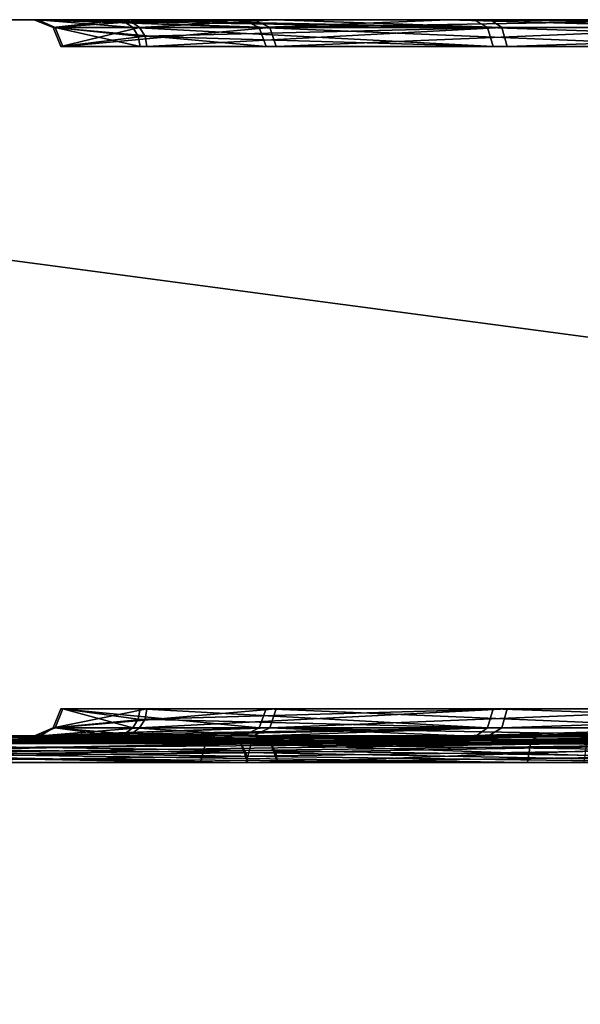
# Model space of a CAD drawing. Header units: millimetres. Extents: x -150 to 150, y -85 to 1149.
# Tile 771 of 1056: x -44.441 to -43.815, y 1008.3 to 1009.4. Entities that reach past the tile are written whole.
import ezdxf

# ---------------------------------------------------------------- set-up
doc = ezdxf.new("R2010")
doc.units = ezdxf.units.MM
doc.header["$LTSCALE"] = 21.359881
for name, color, linetype in [('1400', 7, 'CONTINUOUS'), ('1401', 7, 'CONTINUOUS'), ('1402', 7, 'CONTINUOUS'), ('1403', 7, 'CONTINUOUS'), ('1441', 7, 'CONTINUOUS'), ('1442', 7, 'CONTINUOUS'), ('1443', 7, 'CONTINUOUS'), ('1444', 7, 'CONTINUOUS'), ('3109', 7, 'CONTINUOUS'), ('3110', 7, 'CONTINUOUS'), ('3111', 7, 'CONTINUOUS'), ('3112', 7, 'CONTINUOUS'), ('3113', 7, 'CONTINUOUS'), ('3114', 7, 'CONTINUOUS'), ('3115', 7, 'CONTINUOUS'), ('3116', 7, 'CONTINUOUS'), ('3122', 7, 'CONTINUOUS'), ('3123', 7, 'CONTINUOUS'), ('3124', 7, 'CONTINUOUS'), ('3125', 7, 'CONTINUOUS'), ('3150', 7, 'CONTINUOUS'), ('3151', 7, 'CONTINUOUS'), ('3152', 7, 'CONTINUOUS'), ('3153', 7, 'CONTINUOUS'), ('3154', 7, 'CONTINUOUS'), ('3155', 7, 'CONTINUOUS'), ('3156', 7, 'CONTINUOUS'), ('3157', 7, 'CONTINUOUS'), ('3163', 7, 'CONTINUOUS'), ('3164', 7, 'CONTINUOUS'), ('3165', 7, 'CONTINUOUS'), ('3166', 7, 'CONTINUOUS'), ('6074', 7, 'CONTINUOUS'), ('6075', 7, 'CONTINUOUS'), ('6076', 7, 'CONTINUOUS'), ('6077', 7, 'CONTINUOUS'), ('6115', 7, 'CONTINUOUS'), ('6116', 7, 'CONTINUOUS'), ('6117', 7, 'CONTINUOUS'), ('6118', 7, 'CONTINUOUS'), ('7509', 7, 'CONTINUOUS'), ('7510', 7, 'CONTINUOUS'), ('7511', 7, 'CONTINUOUS'), ('7512', 7, 'CONTINUOUS'), ('7550', 7, 'CONTINUOUS'), ('7551', 7, 'CONTINUOUS'), ('7552', 7, 'CONTINUOUS'), ('7553', 7, 'CONTINUOUS'), ('8903', 7, 'CONTINUOUS'), ('8904', 7, 'CONTINUOUS'), ('9023', 7, 'CONTINUOUS'), ('9025', 7, 'CONTINUOUS')]:
    doc.layers.add(name, color=color, linetype=linetype)

msp = doc.modelspace()

# ---------------------------------------------------------------- linework, layer by layer
at = {"layer": '1400', "linetype": 'CONTINUOUS'}
for points in [[(-45.3151, 1008.5912, 260.8018), (-45.3013, 1008.6, 260.818), (-43.8082, 1008.5912, 259.9452), (-45.3151, 1008.5912, 260.8018)], [(-45.3013, 1008.6, 260.818), (-43.8005, 1008.6, 259.965), (-43.8082, 1008.5912, 259.9452), (-45.3013, 1008.6, 260.818)]]:
    msp.add_3dface(points, dxfattribs=at)
at = {"layer": '1401', "linetype": 'CONTINUOUS'}
for points in [[(-45.3151, 1008.5912, 260.8018), (-43.8082, 1008.5912, 259.9452), (-45.3207, 1008.57, 260.7951), (-45.3151, 1008.5912, 260.8018)], [(-45.3207, 1008.57, 260.7951), (-43.8082, 1008.5912, 259.9452), (-43.8111, 1008.57, 259.9369), (-45.3207, 1008.57, 260.7951)]]:
    msp.add_3dface(points, dxfattribs=at)
at = {"layer": '1402', "linetype": 'CONTINUOUS'}
for points in [[(-45.3599, 1008.5977, 268.4412), (-45.3662, 1008.5912, 268.4487), (-43.8708, 1008.5912, 269.3254), (-45.3599, 1008.5977, 268.4412)], [(-45.3525, 1008.6, 268.4325), (-45.3599, 1008.5977, 268.4412), (-43.8708, 1008.5912, 269.3254), (-45.3525, 1008.6, 268.4325)], [(-44.6459, 1008.6, 268.9343), (-45.3525, 1008.6, 268.4325), (-43.8708, 1008.5912, 269.3254), (-44.6459, 1008.6, 268.9343)], [(-43.8625, 1008.6, 269.3059), (-44.6459, 1008.6, 268.9343), (-43.8708, 1008.5912, 269.3254), (-43.8625, 1008.6, 269.3059)], [(-42.1658, 1008.5912, 269.6378), (-43.8625, 1008.6, 269.3059), (-43.8708, 1008.5912, 269.3254), (-42.1658, 1008.5912, 269.6378)], [(-42.166, 1008.6, 269.6166), (-43.8625, 1008.6, 269.3059), (-42.1658, 1008.5912, 269.6378), (-42.166, 1008.6, 269.6166)]]:
    msp.add_3dface(points, dxfattribs=at)
at = {"layer": '1403', "linetype": 'CONTINUOUS'}
for points in [[(-45.3662, 1008.5912, 268.4487), (-45.3704, 1008.5815, 268.4536), (-43.8739, 1008.57, 269.3336), (-45.3662, 1008.5912, 268.4487)], [(-43.8708, 1008.5912, 269.3254), (-45.3662, 1008.5912, 268.4487), (-43.8739, 1008.57, 269.3336), (-43.8708, 1008.5912, 269.3254)], [(-42.1659, 1008.57, 269.6466), (-43.8708, 1008.5912, 269.3254), (-43.8739, 1008.57, 269.3336), (-42.1659, 1008.57, 269.6466)], [(-42.1658, 1008.5912, 269.6378), (-43.8708, 1008.5912, 269.3254), (-42.1659, 1008.57, 269.6466), (-42.1658, 1008.5912, 269.6378)], [(-45.3704, 1008.5815, 268.4536), (-45.3719, 1008.57, 268.4553), (-43.8739, 1008.57, 269.3336), (-45.3704, 1008.5815, 268.4536)]]:
    msp.add_3dface(points, dxfattribs=at)
at = {"layer": '1441', "linetype": 'CONTINUOUS'}
for points in [[(-43.8708, 1008.5912, 340.032), (-45.3524, 1008.6, 339.1392), (-45.3662, 1008.5912, 339.1553), (-43.8708, 1008.5912, 340.032)], [(-43.8652, 1008.6, 340.0115), (-45.3524, 1008.6, 339.1392), (-43.8708, 1008.5912, 340.032), (-43.8652, 1008.6, 340.0115)], [(-42.17, 1008.6, 340.3232), (-43.8652, 1008.6, 340.0115), (-43.8708, 1008.5912, 340.032), (-42.17, 1008.6, 340.3232)], [(-42.1658, 1008.5912, 340.3444), (-42.17, 1008.6, 340.3232), (-43.8708, 1008.5912, 340.032), (-42.1658, 1008.5912, 340.3444)]]:
    msp.add_3dface(points, dxfattribs=at)
at = {"layer": '1442', "linetype": 'CONTINUOUS'}
for points in [[(-43.8739, 1008.57, 340.0403), (-45.3662, 1008.5912, 339.1553), (-45.3719, 1008.57, 339.162), (-43.8739, 1008.57, 340.0403)], [(-43.8708, 1008.5912, 340.032), (-45.3662, 1008.5912, 339.1553), (-43.8739, 1008.57, 340.0403), (-43.8708, 1008.5912, 340.032)], [(-42.1659, 1008.57, 340.3532), (-43.8708, 1008.5912, 340.032), (-43.8739, 1008.57, 340.0403), (-42.1659, 1008.57, 340.3532)], [(-42.1658, 1008.5912, 340.3444), (-43.8708, 1008.5912, 340.032), (-42.1659, 1008.57, 340.3532), (-42.1658, 1008.5912, 340.3444)]]:
    msp.add_3dface(points, dxfattribs=at)
at = {"layer": '1443', "linetype": 'CONTINUOUS'}
for points in [[(-45.3151, 1008.5912, 331.5085), (-44.5867, 1008.6, 331.0316), (-43.8082, 1008.5912, 330.6518), (-45.3151, 1008.5912, 331.5085)], [(-44.5867, 1008.6, 331.0316), (-43.7964, 1008.6, 330.6701), (-43.8082, 1008.5912, 330.6518), (-44.5867, 1008.6, 331.0316)]]:
    msp.add_3dface(points, dxfattribs=at)
at = {"layer": '1444', "linetype": 'CONTINUOUS'}
for points in [[(-45.3207, 1008.57, 331.5017), (-45.3193, 1008.5815, 331.5035), (-43.8082, 1008.5912, 330.6518), (-45.3207, 1008.57, 331.5017)], [(-45.3207, 1008.57, 331.5017), (-43.8082, 1008.5912, 330.6518), (-43.8111, 1008.57, 330.6435), (-45.3207, 1008.57, 331.5017)], [(-45.3193, 1008.5815, 331.5035), (-45.3151, 1008.5912, 331.5085), (-43.8082, 1008.5912, 330.6518), (-45.3193, 1008.5815, 331.5035)]]:
    msp.add_3dface(points, dxfattribs=at)
at = {"layer": '3109', "linetype": 'CONTINUOUS'}
for points in [[(-44.4019, 1009.3912, 182.3622), (-44.1621, 1009.3912, 181.664), (-44.3932, 1009.37, 182.3632), (-44.4019, 1009.3912, 182.3622)], [(-44.315, 1009.3912, 183.0953), (-44.4019, 1009.3912, 182.3622), (-44.3089, 1009.3815, 183.0931), (-44.315, 1009.3912, 183.0953)], [(-44.3089, 1009.3815, 183.0931), (-44.4019, 1009.3912, 182.3622), (-44.3067, 1009.37, 183.0924), (-44.3089, 1009.3815, 183.0931)], [(-44.3067, 1009.37, 183.0924), (-44.4019, 1009.3912, 182.3622), (-44.3932, 1009.37, 182.3632), (-44.3067, 1009.37, 183.0924)], [(-44.3932, 1009.37, 182.3632), (-44.1621, 1009.3912, 181.664), (-44.1547, 1009.37, 181.6687), (-44.3932, 1009.37, 182.3632)], [(-44.1621, 1009.3912, 181.664), (-43.6432, 1009.3912, 181.139), (-44.1547, 1009.37, 181.6687), (-44.1621, 1009.3912, 181.664)], [(-44.1547, 1009.37, 181.6687), (-43.6432, 1009.3912, 181.139), (-43.6384, 1009.37, 181.1464), (-44.1547, 1009.37, 181.6687)]]:
    msp.add_3dface(points, dxfattribs=at)
at = {"layer": '3110', "linetype": 'CONTINUOUS'}
for points in [[(-44.1621, 1009.3912, 181.664), (-44.4019, 1009.3912, 182.3622), (-44.4227, 1009.4, 182.3568), (-44.1621, 1009.3912, 181.664)], [(-44.1796, 1009.4, 181.652), (-44.1621, 1009.3912, 181.664), (-44.4227, 1009.4, 182.3568), (-44.1796, 1009.4, 181.652)], [(-44.4227, 1009.4, 182.3568), (-44.4019, 1009.3912, 182.3622), (-44.421, 1009.4, 182.7344), (-44.4227, 1009.4, 182.3568)], [(-44.4019, 1009.3912, 182.3622), (-44.315, 1009.3912, 183.0953), (-44.421, 1009.4, 182.7344), (-44.4019, 1009.3912, 182.3622)], [(-44.421, 1009.4, 182.7344), (-44.315, 1009.3912, 183.0953), (-44.3242, 1009.3977, 183.0986), (-44.421, 1009.4, 182.7344)], [(-44.335, 1009.4, 183.1025), (-44.421, 1009.4, 182.7344), (-44.3242, 1009.3977, 183.0986), (-44.335, 1009.4, 183.1025)], [(-43.655, 1009.4, 181.1214), (-44.1621, 1009.3912, 181.664), (-44.1796, 1009.4, 181.652), (-43.655, 1009.4, 181.1214)], [(-43.6432, 1009.3912, 181.139), (-44.1621, 1009.3912, 181.664), (-43.655, 1009.4, 181.1214), (-43.6432, 1009.3912, 181.139)]]:
    msp.add_3dface(points, dxfattribs=at)
at = {"layer": '3111', "linetype": 'CONTINUOUS'}
for points in [[(-44.315, 1009.3912, 183.0953), (-44.3089, 1009.3815, 183.0931), (-43.9125, 1009.37, 183.7119), (-44.315, 1009.3912, 183.0953)], [(-43.9187, 1009.3912, 183.7181), (-44.315, 1009.3912, 183.0953), (-43.9125, 1009.37, 183.7119), (-43.9187, 1009.3912, 183.7181)], [(-43.2913, 1009.3912, 184.1073), (-43.9187, 1009.3912, 183.7181), (-43.2885, 1009.37, 184.099), (-43.2913, 1009.3912, 184.1073)], [(-43.2885, 1009.37, 184.099), (-43.9187, 1009.3912, 183.7181), (-43.9125, 1009.37, 183.7119), (-43.2885, 1009.37, 184.099)], [(-44.3089, 1009.3815, 183.0931), (-44.3067, 1009.37, 183.0924), (-43.9125, 1009.37, 183.7119), (-44.3089, 1009.3815, 183.0931)]]:
    msp.add_3dface(points, dxfattribs=at)
at = {"layer": '3112', "linetype": 'CONTINUOUS'}
for points in [[(-44.335, 1009.4, 183.1025), (-44.3242, 1009.3977, 183.0986), (-43.9187, 1009.3912, 183.7181), (-44.335, 1009.4, 183.1025)], [(-44.335, 1009.4, 183.1025), (-43.9187, 1009.3912, 183.7181), (-43.9336, 1009.4, 183.7332), (-44.335, 1009.4, 183.1025)], [(-44.3242, 1009.3977, 183.0986), (-44.315, 1009.3912, 183.0953), (-43.9187, 1009.3912, 183.7181), (-44.3242, 1009.3977, 183.0986)], [(-43.9187, 1009.3912, 183.7181), (-43.2913, 1009.3912, 184.1073), (-43.9336, 1009.4, 183.7332), (-43.9187, 1009.3912, 183.7181)], [(-43.9336, 1009.4, 183.7332), (-43.2913, 1009.3912, 184.1073), (-43.2989, 1009.4, 184.1271), (-43.9336, 1009.4, 183.7332)]]:
    msp.add_3dface(points, dxfattribs=at)
at = {"layer": '3113', "linetype": 'CONTINUOUS'}
for points in [[(-44.4019, 1008.6088, 182.3622), (-44.315, 1008.6088, 183.0953), (-44.3932, 1008.63, 182.3632), (-44.4019, 1008.6088, 182.3622)], [(-44.1621, 1008.6088, 181.664), (-44.4019, 1008.6088, 182.3622), (-44.1547, 1008.63, 181.6687), (-44.1621, 1008.6088, 181.664)], [(-44.1547, 1008.63, 181.6687), (-44.4019, 1008.6088, 182.3622), (-44.3932, 1008.63, 182.3632), (-44.1547, 1008.63, 181.6687)], [(-44.3089, 1008.6185, 183.0931), (-44.3067, 1008.63, 183.0924), (-44.3932, 1008.63, 182.3632), (-44.3089, 1008.6185, 183.0931)], [(-44.315, 1008.6088, 183.0953), (-44.3089, 1008.6185, 183.0931), (-44.3932, 1008.63, 182.3632), (-44.315, 1008.6088, 183.0953)], [(-43.6432, 1008.6088, 181.139), (-44.1621, 1008.6088, 181.664), (-43.6384, 1008.63, 181.1464), (-43.6432, 1008.6088, 181.139)], [(-43.6384, 1008.63, 181.1464), (-44.1621, 1008.6088, 181.664), (-44.1547, 1008.63, 181.6687), (-43.6384, 1008.63, 181.1464)]]:
    msp.add_3dface(points, dxfattribs=at)
at = {"layer": '3114', "linetype": 'CONTINUOUS'}
for points in [[(-44.4019, 1008.6088, 182.3622), (-44.1621, 1008.6088, 181.664), (-44.423, 1008.6, 182.36), (-44.4019, 1008.6088, 182.3622)], [(-44.335, 1008.6, 183.1025), (-44.4019, 1008.6088, 182.3622), (-44.423, 1008.6, 182.36), (-44.335, 1008.6, 183.1025)], [(-44.423, 1008.6, 182.36), (-44.1621, 1008.6088, 181.664), (-44.1805, 1008.6, 181.6535), (-44.423, 1008.6, 182.36)], [(-44.315, 1008.6088, 183.0953), (-44.4019, 1008.6088, 182.3622), (-44.3242, 1008.6023, 183.0986), (-44.315, 1008.6088, 183.0953)], [(-44.4019, 1008.6088, 182.3622), (-44.335, 1008.6, 183.1025), (-44.3242, 1008.6023, 183.0986), (-44.4019, 1008.6088, 182.3622)], [(-44.1805, 1008.6, 181.6535), (-44.1621, 1008.6088, 181.664), (-43.9468, 1008.6, 181.3569), (-44.1805, 1008.6, 181.6535)], [(-44.1621, 1008.6088, 181.664), (-43.6432, 1008.6088, 181.139), (-43.9468, 1008.6, 181.3569), (-44.1621, 1008.6088, 181.664)], [(-43.9468, 1008.6, 181.3569), (-43.6432, 1008.6088, 181.139), (-43.6533, 1008.6, 181.1203), (-43.9468, 1008.6, 181.3569)]]:
    msp.add_3dface(points, dxfattribs=at)
at = {"layer": '3115', "linetype": 'CONTINUOUS'}
for points in [[(-44.3067, 1008.63, 183.0924), (-44.3089, 1008.6185, 183.0931), (-43.9187, 1008.6088, 183.7181), (-44.3067, 1008.63, 183.0924)], [(-44.3067, 1008.63, 183.0924), (-43.9187, 1008.6088, 183.7181), (-43.9125, 1008.63, 183.7119), (-44.3067, 1008.63, 183.0924)], [(-43.9187, 1008.6088, 183.7181), (-43.2913, 1008.6088, 184.1073), (-43.9125, 1008.63, 183.7119), (-43.9187, 1008.6088, 183.7181)], [(-43.9125, 1008.63, 183.7119), (-43.2913, 1008.6088, 184.1073), (-43.2885, 1008.63, 184.099), (-43.9125, 1008.63, 183.7119)], [(-44.3089, 1008.6185, 183.0931), (-44.315, 1008.6088, 183.0953), (-43.9187, 1008.6088, 183.7181), (-44.3089, 1008.6185, 183.0931)]]:
    msp.add_3dface(points, dxfattribs=at)
at = {"layer": '3116', "linetype": 'CONTINUOUS'}
for points in [[(-44.3242, 1008.6023, 183.0986), (-44.335, 1008.6, 183.1025), (-44.1689, 1008.6, 183.4419), (-44.3242, 1008.6023, 183.0986)], [(-44.315, 1008.6088, 183.0953), (-44.3242, 1008.6023, 183.0986), (-44.1689, 1008.6, 183.4419), (-44.315, 1008.6088, 183.0953)], [(-43.9187, 1008.6088, 183.7181), (-44.315, 1008.6088, 183.0953), (-44.1689, 1008.6, 183.4419), (-43.9187, 1008.6088, 183.7181)], [(-43.9313, 1008.6, 183.7354), (-43.9187, 1008.6088, 183.7181), (-44.1689, 1008.6, 183.4419), (-43.9313, 1008.6, 183.7354)], [(-43.2913, 1008.6088, 184.1073), (-43.9187, 1008.6088, 183.7181), (-43.9313, 1008.6, 183.7354), (-43.2913, 1008.6088, 184.1073)], [(-43.2972, 1008.6, 184.1277), (-43.2913, 1008.6088, 184.1073), (-43.9313, 1008.6, 183.7354), (-43.2972, 1008.6, 184.1277)]]:
    msp.add_3dface(points, dxfattribs=at)
at = {"layer": '3122', "linetype": 'CONTINUOUS'}
for points in [[(-45.2088, 1008.6, 178.2178), (-43.5825, 1008.6, 177.6382), (-45.2192, 1008.5912, 178.1993), (-45.2088, 1008.6, 178.2178)], [(-45.2192, 1008.5912, 178.1993), (-43.5825, 1008.6, 177.6382), (-43.5864, 1008.5912, 177.6174), (-45.2192, 1008.5912, 178.1993)]]:
    msp.add_3dface(points, dxfattribs=at)
at = {"layer": '3123', "linetype": 'CONTINUOUS'}
for points in [[(-45.2192, 1008.5912, 178.1993), (-43.5864, 1008.5912, 177.6174), (-45.2235, 1008.57, 178.1917), (-45.2192, 1008.5912, 178.1993)], [(-45.2235, 1008.57, 178.1917), (-43.5864, 1008.5912, 177.6174), (-43.5878, 1008.57, 177.6087), (-45.2235, 1008.57, 178.1917)]]:
    msp.add_3dface(points, dxfattribs=at)
at = {"layer": '3124', "linetype": 'CONTINUOUS'}
for points in [[(-43.6488, 1008.6, 187.4269), (-45.2665, 1008.6, 186.8257), (-45.277, 1008.5912, 186.8442), (-43.6488, 1008.6, 187.4269)], [(-43.6521, 1008.5912, 187.4479), (-43.6488, 1008.6, 187.4269), (-45.277, 1008.5912, 186.8442), (-43.6521, 1008.5912, 187.4479)]]:
    msp.add_3dface(points, dxfattribs=at)
at = {"layer": '3125', "linetype": 'CONTINUOUS'}
for points in [[(-43.6536, 1008.57, 187.4565), (-45.277, 1008.5912, 186.8442), (-45.2814, 1008.57, 186.8517), (-43.6536, 1008.57, 187.4565)], [(-43.6521, 1008.5912, 187.4479), (-45.277, 1008.5912, 186.8442), (-43.6536, 1008.57, 187.4565), (-43.6521, 1008.5912, 187.4479)]]:
    msp.add_3dface(points, dxfattribs=at)
at = {"layer": '3150', "linetype": 'CONTINUOUS'}
for points in [[(-44.4041, 1009.3912, 417.6157), (-44.3074, 1009.3912, 416.8838), (-44.3954, 1009.37, 417.6149), (-44.4041, 1009.3912, 417.6157)], [(-44.1737, 1009.3912, 418.3171), (-44.4041, 1009.3912, 417.6157), (-44.1662, 1009.37, 418.3125), (-44.1737, 1009.3912, 418.3171)], [(-44.1662, 1009.37, 418.3125), (-44.4041, 1009.3912, 417.6157), (-44.3954, 1009.37, 417.6149), (-44.1662, 1009.37, 418.3125)], [(-44.3074, 1009.3912, 416.8838), (-44.3013, 1009.3815, 416.8861), (-44.3954, 1009.37, 417.6149), (-44.3074, 1009.3912, 416.8838)], [(-43.6618, 1009.3912, 418.849), (-44.1737, 1009.3912, 418.3171), (-43.657, 1009.37, 418.8416), (-43.6618, 1009.3912, 418.849)], [(-43.657, 1009.37, 418.8416), (-44.1737, 1009.3912, 418.3171), (-44.1662, 1009.37, 418.3125), (-43.657, 1009.37, 418.8416)], [(-44.3013, 1009.3815, 416.8861), (-44.2992, 1009.37, 416.8869), (-44.3954, 1009.37, 417.6149), (-44.3013, 1009.3815, 416.8861)]]:
    msp.add_3dface(points, dxfattribs=at)
at = {"layer": '3151', "linetype": 'CONTINUOUS'}
for points in [[(-44.4041, 1009.3912, 417.6157), (-44.1737, 1009.3912, 418.3171), (-44.4252, 1009.4, 417.6177), (-44.4041, 1009.3912, 417.6157)], [(-44.3273, 1009.4, 416.8764), (-44.4041, 1009.3912, 417.6157), (-44.4252, 1009.4, 417.6177), (-44.3273, 1009.4, 416.8764)], [(-44.4252, 1009.4, 417.6177), (-44.1737, 1009.3912, 418.3171), (-44.1922, 1009.4, 418.3274), (-44.4252, 1009.4, 417.6177)], [(-44.4041, 1009.3912, 417.6157), (-44.3273, 1009.4, 416.8764), (-44.3166, 1009.3977, 416.8804), (-44.4041, 1009.3912, 417.6157)], [(-44.3074, 1009.3912, 416.8838), (-44.4041, 1009.3912, 417.6157), (-44.3166, 1009.3977, 416.8804), (-44.3074, 1009.3912, 416.8838)], [(-44.1922, 1009.4, 418.3274), (-44.1737, 1009.3912, 418.3171), (-43.9625, 1009.4, 418.6271), (-44.1922, 1009.4, 418.3274)], [(-44.1737, 1009.3912, 418.3171), (-43.6618, 1009.3912, 418.849), (-43.9625, 1009.4, 418.6271), (-44.1737, 1009.3912, 418.3171)], [(-43.9625, 1009.4, 418.6271), (-43.6618, 1009.3912, 418.849), (-43.6722, 1009.4, 418.8675), (-43.9625, 1009.4, 418.6271)]]:
    msp.add_3dface(points, dxfattribs=at)
at = {"layer": '3152', "linetype": 'CONTINUOUS'}
for points in [[(-44.3013, 1009.3815, 416.8861), (-44.3074, 1009.3912, 416.8838), (-43.9028, 1009.3912, 416.2664), (-44.3013, 1009.3815, 416.8861)], [(-44.2992, 1009.37, 416.8869), (-44.3013, 1009.3815, 416.8861), (-43.9028, 1009.3912, 416.2664), (-44.2992, 1009.37, 416.8869)], [(-44.2992, 1009.37, 416.8869), (-43.9028, 1009.3912, 416.2664), (-43.8967, 1009.37, 416.2727), (-44.2992, 1009.37, 416.8869)], [(-43.9028, 1009.3912, 416.2664), (-43.2703, 1009.3912, 415.8857), (-43.8967, 1009.37, 416.2727), (-43.9028, 1009.3912, 416.2664)], [(-43.8967, 1009.37, 416.2727), (-43.2703, 1009.3912, 415.8857), (-43.2676, 1009.37, 415.894), (-43.8967, 1009.37, 416.2727)]]:
    msp.add_3dface(points, dxfattribs=at)
at = {"layer": '3153', "linetype": 'CONTINUOUS'}
for points in [[(-44.3166, 1009.3977, 416.8804), (-44.3273, 1009.4, 416.8764), (-44.1567, 1009.4, 416.5392), (-44.3166, 1009.3977, 416.8804)], [(-44.3074, 1009.3912, 416.8838), (-44.3166, 1009.3977, 416.8804), (-44.1567, 1009.4, 416.5392), (-44.3074, 1009.3912, 416.8838)], [(-43.9028, 1009.3912, 416.2664), (-44.3074, 1009.3912, 416.8838), (-44.1567, 1009.4, 416.5392), (-43.9028, 1009.3912, 416.2664)], [(-43.9152, 1009.4, 416.2489), (-43.9028, 1009.3912, 416.2664), (-44.1567, 1009.4, 416.5392), (-43.9152, 1009.4, 416.2489)], [(-43.2703, 1009.3912, 415.8857), (-43.9028, 1009.3912, 416.2664), (-43.9152, 1009.4, 416.2489), (-43.2703, 1009.3912, 415.8857)], [(-43.2759, 1009.4, 415.8652), (-43.2703, 1009.3912, 415.8857), (-43.9152, 1009.4, 416.2489), (-43.2759, 1009.4, 415.8652)]]:
    msp.add_3dface(points, dxfattribs=at)
at = {"layer": '3154', "linetype": 'CONTINUOUS'}
for points in [[(-44.4041, 1008.6088, 417.6157), (-44.1737, 1008.6088, 418.3171), (-44.3954, 1008.63, 417.6149), (-44.4041, 1008.6088, 417.6157)], [(-44.3013, 1008.6185, 416.8861), (-44.4041, 1008.6088, 417.6157), (-44.2992, 1008.63, 416.8869), (-44.3013, 1008.6185, 416.8861)], [(-44.2992, 1008.63, 416.8869), (-44.4041, 1008.6088, 417.6157), (-44.3954, 1008.63, 417.6149), (-44.2992, 1008.63, 416.8869)], [(-44.3954, 1008.63, 417.6149), (-44.1737, 1008.6088, 418.3171), (-44.1662, 1008.63, 418.3125), (-44.3954, 1008.63, 417.6149)], [(-44.1737, 1008.6088, 418.3171), (-43.6618, 1008.6088, 418.849), (-44.1662, 1008.63, 418.3125), (-44.1737, 1008.6088, 418.3171)], [(-44.1662, 1008.63, 418.3125), (-43.6618, 1008.6088, 418.849), (-43.657, 1008.63, 418.8416), (-44.1662, 1008.63, 418.3125)], [(-44.3074, 1008.6088, 416.8838), (-44.4041, 1008.6088, 417.6157), (-44.3013, 1008.6185, 416.8861), (-44.3074, 1008.6088, 416.8838)]]:
    msp.add_3dface(points, dxfattribs=at)
at = {"layer": '3155', "linetype": 'CONTINUOUS'}
for points in [[(-44.1737, 1008.6088, 418.3171), (-44.4041, 1008.6088, 417.6157), (-44.425, 1008.6, 417.6208), (-44.1737, 1008.6088, 418.3171)], [(-44.1913, 1008.6, 418.3289), (-44.1737, 1008.6088, 418.3171), (-44.425, 1008.6, 417.6208), (-44.1913, 1008.6, 418.3289)], [(-44.425, 1008.6, 417.6208), (-44.4041, 1008.6088, 417.6157), (-44.4183, 1008.6, 417.2433), (-44.425, 1008.6, 417.6208)], [(-44.4041, 1008.6088, 417.6157), (-44.3074, 1008.6088, 416.8838), (-44.4183, 1008.6, 417.2433), (-44.4041, 1008.6088, 417.6157)], [(-44.4183, 1008.6, 417.2433), (-44.3074, 1008.6088, 416.8838), (-44.3166, 1008.6023, 416.8804), (-44.4183, 1008.6, 417.2433)], [(-44.3273, 1008.6, 416.8764), (-44.4183, 1008.6, 417.2433), (-44.3166, 1008.6023, 416.8804), (-44.3273, 1008.6, 416.8764)], [(-43.6738, 1008.6, 418.8664), (-44.1737, 1008.6088, 418.3171), (-44.1913, 1008.6, 418.3289), (-43.6738, 1008.6, 418.8664)], [(-43.6618, 1008.6088, 418.849), (-44.1737, 1008.6088, 418.3171), (-43.6738, 1008.6, 418.8664), (-43.6618, 1008.6088, 418.849)]]:
    msp.add_3dface(points, dxfattribs=at)
at = {"layer": '3156', "linetype": 'CONTINUOUS'}
for points in [[(-44.3074, 1008.6088, 416.8838), (-44.3013, 1008.6185, 416.8861), (-43.8967, 1008.63, 416.2727), (-44.3074, 1008.6088, 416.8838)], [(-43.9028, 1008.6088, 416.2664), (-44.3074, 1008.6088, 416.8838), (-43.8967, 1008.63, 416.2727), (-43.9028, 1008.6088, 416.2664)], [(-44.3013, 1008.6185, 416.8861), (-44.2992, 1008.63, 416.8869), (-43.8967, 1008.63, 416.2727), (-44.3013, 1008.6185, 416.8861)], [(-43.2703, 1008.6088, 415.8857), (-43.9028, 1008.6088, 416.2664), (-43.2676, 1008.63, 415.894), (-43.2703, 1008.6088, 415.8857)], [(-43.2676, 1008.63, 415.894), (-43.9028, 1008.6088, 416.2664), (-43.8967, 1008.63, 416.2727), (-43.2676, 1008.63, 415.894)]]:
    msp.add_3dface(points, dxfattribs=at)
at = {"layer": '3157', "linetype": 'CONTINUOUS'}
for points in [[(-44.3273, 1008.6, 416.8764), (-44.3166, 1008.6023, 416.8804), (-43.9028, 1008.6088, 416.2664), (-44.3273, 1008.6, 416.8764)], [(-44.3273, 1008.6, 416.8764), (-43.9028, 1008.6088, 416.2664), (-43.9175, 1008.6, 416.2511), (-44.3273, 1008.6, 416.8764)], [(-44.3166, 1008.6023, 416.8804), (-44.3074, 1008.6088, 416.8838), (-43.9028, 1008.6088, 416.2664), (-44.3166, 1008.6023, 416.8804)], [(-43.9028, 1008.6088, 416.2664), (-43.2703, 1008.6088, 415.8857), (-43.9175, 1008.6, 416.2511), (-43.9028, 1008.6088, 416.2664)], [(-43.9175, 1008.6, 416.2511), (-43.2703, 1008.6088, 415.8857), (-43.2776, 1008.6, 415.8657), (-43.9175, 1008.6, 416.2511)]]:
    msp.add_3dface(points, dxfattribs=at)
at = {"layer": '3163', "linetype": 'CONTINUOUS'}
for points in [[(-43.6521, 1008.5912, 422.3711), (-45.2665, 1008.6, 421.7489), (-45.277, 1008.5912, 421.7673), (-43.6521, 1008.5912, 422.3711)], [(-43.6481, 1008.6, 422.3502), (-45.2665, 1008.6, 421.7489), (-43.6521, 1008.5912, 422.3711), (-43.6481, 1008.6, 422.3502)]]:
    msp.add_3dface(points, dxfattribs=at)
at = {"layer": '3164', "linetype": 'CONTINUOUS'}
for points in [[(-43.6536, 1008.57, 422.3797), (-45.277, 1008.5912, 421.7673), (-45.2814, 1008.57, 421.7749), (-43.6536, 1008.57, 422.3797)], [(-43.6521, 1008.5912, 422.3711), (-45.277, 1008.5912, 421.7673), (-43.6536, 1008.57, 422.3797), (-43.6521, 1008.5912, 422.3711)]]:
    msp.add_3dface(points, dxfattribs=at)
at = {"layer": '3165', "linetype": 'CONTINUOUS'}
for points in [[(-45.2192, 1008.5912, 413.1225), (-45.2049, 1008.6, 413.1388), (-43.5864, 1008.5912, 412.5405), (-45.2192, 1008.5912, 413.1225)], [(-45.2049, 1008.6, 413.1388), (-43.581, 1008.6, 412.5611), (-43.5864, 1008.5912, 412.5405), (-45.2049, 1008.6, 413.1388)]]:
    msp.add_3dface(points, dxfattribs=at)
at = {"layer": '3166', "linetype": 'CONTINUOUS'}
for points in [[(-45.2192, 1008.5912, 413.1225), (-43.5864, 1008.5912, 412.5405), (-45.2235, 1008.57, 413.1148), (-45.2192, 1008.5912, 413.1225)], [(-45.2235, 1008.57, 413.1148), (-43.5864, 1008.5912, 412.5405), (-43.5878, 1008.57, 412.5318), (-45.2235, 1008.57, 413.1148)]]:
    msp.add_3dface(points, dxfattribs=at)
at = {"layer": '6074', "linetype": 'CONTINUOUS'}
for points in [[(-44.6717, 1008.6, 212.8262), (-44.1793, 1008.6, 213.5394), (-45.2662, 1008.5912, 212.1936), (-44.6717, 1008.6, 212.8262)], [(-45.2662, 1008.5912, 212.1936), (-44.1793, 1008.6, 213.5394), (-44.1694, 1008.5977, 213.5337), (-45.2662, 1008.5912, 212.1936)], [(-44.1609, 1008.5912, 213.5289), (-45.2662, 1008.5912, 212.1936), (-44.1694, 1008.5977, 213.5337), (-44.1609, 1008.5912, 213.5289)]]:
    msp.add_3dface(points, dxfattribs=at)
at = {"layer": '6075', "linetype": 'CONTINUOUS'}
for points in [[(-45.2662, 1008.5912, 212.1936), (-44.1609, 1008.5912, 213.5289), (-45.2605, 1008.57, 212.1869), (-45.2662, 1008.5912, 212.1936)], [(-44.1609, 1008.5912, 213.5289), (-44.1553, 1008.5815, 213.5257), (-45.2605, 1008.57, 212.1869), (-44.1609, 1008.5912, 213.5289)], [(-44.1553, 1008.5815, 213.5257), (-44.1533, 1008.57, 213.5245), (-45.2605, 1008.57, 212.1869), (-44.1553, 1008.5815, 213.5257)]]:
    msp.add_3dface(points, dxfattribs=at)
at = {"layer": '6076', "linetype": 'CONTINUOUS'}
for points in [[(-44.2135, 1008.6, 218.5109), (-45.3308, 1008.6, 219.824), (-44.1943, 1008.5912, 218.52), (-44.2135, 1008.6, 218.5109)], [(-44.1943, 1008.5912, 218.52), (-45.3308, 1008.6, 219.824), (-45.3173, 1008.5912, 219.8404), (-44.1943, 1008.5912, 218.52)], [(-43.6122, 1008.6, 216.8956), (-44.2135, 1008.6, 218.5109), (-44.1943, 1008.5912, 218.52), (-43.6122, 1008.6, 216.8956)], [(-43.5905, 1008.5912, 216.8951), (-43.6122, 1008.6, 216.8956), (-44.1943, 1008.5912, 218.52), (-43.5905, 1008.5912, 216.8951)], [(-44.1694, 1008.5977, 213.5337), (-44.1793, 1008.6, 213.5394), (-43.8177, 1008.6, 214.329), (-44.1694, 1008.5977, 213.5337)], [(-44.1609, 1008.5912, 213.5289), (-44.1694, 1008.5977, 213.5337), (-43.8177, 1008.6, 214.329), (-44.1609, 1008.5912, 213.5289)], [(-44.1609, 1008.5912, 213.5289), (-43.8177, 1008.6, 214.329), (-43.5789, 1008.5912, 215.1617), (-44.1609, 1008.5912, 213.5289)], [(-43.8177, 1008.6, 214.329), (-43.599, 1008.6, 215.1701), (-43.5789, 1008.5912, 215.1617), (-43.8177, 1008.6, 214.329)]]:
    msp.add_3dface(points, dxfattribs=at)
at = {"layer": '6077', "linetype": 'CONTINUOUS'}
for points in [[(-44.1943, 1008.5912, 218.52), (-45.3173, 1008.5912, 219.8404), (-44.1867, 1008.57, 218.5244), (-44.1943, 1008.5912, 218.52)], [(-44.1867, 1008.57, 218.5244), (-45.3173, 1008.5912, 219.8404), (-45.3117, 1008.57, 219.8471), (-44.1867, 1008.57, 218.5244)], [(-43.5905, 1008.5912, 216.8951), (-44.1943, 1008.5912, 218.52), (-43.5819, 1008.57, 216.8967), (-43.5905, 1008.5912, 216.8951)], [(-43.5819, 1008.57, 216.8967), (-44.1943, 1008.5912, 218.52), (-44.1867, 1008.57, 218.5244), (-43.5819, 1008.57, 216.8967)], [(-44.1553, 1008.5815, 213.5257), (-44.1609, 1008.5912, 213.5289), (-43.5789, 1008.5912, 215.1617), (-44.1553, 1008.5815, 213.5257)], [(-44.1533, 1008.57, 213.5245), (-44.1553, 1008.5815, 213.5257), (-43.5789, 1008.5912, 215.1617), (-44.1533, 1008.57, 213.5245)], [(-44.1533, 1008.57, 213.5245), (-43.5789, 1008.5912, 215.1617), (-43.5703, 1008.57, 215.1602), (-44.1533, 1008.57, 213.5245)]]:
    msp.add_3dface(points, dxfattribs=at)
at = {"layer": '6115', "linetype": 'CONTINUOUS'}
for points in [[(-44.1943, 1008.5912, 386.5289), (-44.7156, 1008.6, 387.2261), (-45.3173, 1008.5912, 387.8493), (-44.1943, 1008.5912, 386.5289)], [(-44.2126, 1008.6, 386.5182), (-44.7156, 1008.6, 387.2261), (-44.2026, 1008.5977, 386.524), (-44.2126, 1008.6, 386.5182)], [(-44.2026, 1008.5977, 386.524), (-44.7156, 1008.6, 387.2261), (-44.1943, 1008.5912, 386.5289), (-44.2026, 1008.5977, 386.524)]]:
    msp.add_3dface(points, dxfattribs=at)
at = {"layer": '6116', "linetype": 'CONTINUOUS'}
for points in [[(-44.1943, 1008.5912, 386.5289), (-45.3173, 1008.5912, 387.8493), (-44.1886, 1008.5815, 386.5322), (-44.1943, 1008.5912, 386.5289)], [(-44.1886, 1008.5815, 386.5322), (-45.3173, 1008.5912, 387.8493), (-44.1867, 1008.57, 386.5333), (-44.1886, 1008.5815, 386.5322)], [(-44.1867, 1008.57, 386.5333), (-45.3173, 1008.5912, 387.8493), (-45.3117, 1008.57, 387.8561), (-44.1867, 1008.57, 386.5333)]]:
    msp.add_3dface(points, dxfattribs=at)
at = {"layer": '6117', "linetype": 'CONTINUOUS'}
for points in [[(-45.2797, 1008.6, 380.2189), (-44.1791, 1008.6, 381.5487), (-44.1609, 1008.5912, 381.5378), (-45.2797, 1008.6, 380.2189)], [(-45.2662, 1008.5912, 380.2025), (-45.2797, 1008.6, 380.2189), (-44.1609, 1008.5912, 381.5378), (-45.2662, 1008.5912, 380.2025)], [(-44.2126, 1008.6, 386.5182), (-44.2026, 1008.5977, 386.524), (-43.5905, 1008.5912, 384.904), (-44.2126, 1008.6, 386.5182)], [(-43.8411, 1008.6, 385.7352), (-44.2126, 1008.6, 386.5182), (-43.5905, 1008.5912, 384.904), (-43.8411, 1008.6, 385.7352)], [(-44.2026, 1008.5977, 386.524), (-44.1943, 1008.5912, 386.5289), (-43.5905, 1008.5912, 384.904), (-44.2026, 1008.5977, 386.524)], [(-44.1791, 1008.6, 381.5487), (-43.5998, 1008.6, 383.1745), (-43.5789, 1008.5912, 383.1706), (-44.1791, 1008.6, 381.5487)], [(-44.1609, 1008.5912, 381.5378), (-44.1791, 1008.6, 381.5487), (-43.5789, 1008.5912, 383.1706), (-44.1609, 1008.5912, 381.5378)], [(-43.6112, 1008.6, 384.8992), (-43.8411, 1008.6, 385.7352), (-43.5905, 1008.5912, 384.904), (-43.6112, 1008.6, 384.8992)]]:
    msp.add_3dface(points, dxfattribs=at)
at = {"layer": '6118', "linetype": 'CONTINUOUS'}
for points in [[(-45.2662, 1008.5912, 380.2025), (-44.1609, 1008.5912, 381.5378), (-45.2605, 1008.57, 380.1958), (-45.2662, 1008.5912, 380.2025)], [(-45.2605, 1008.57, 380.1958), (-44.1609, 1008.5912, 381.5378), (-44.1533, 1008.57, 381.5335), (-45.2605, 1008.57, 380.1958)], [(-44.1943, 1008.5912, 386.5289), (-44.1886, 1008.5815, 386.5322), (-43.5819, 1008.57, 384.9056), (-44.1943, 1008.5912, 386.5289)], [(-43.5905, 1008.5912, 384.904), (-44.1943, 1008.5912, 386.5289), (-43.5819, 1008.57, 384.9056), (-43.5905, 1008.5912, 384.904)], [(-44.1609, 1008.5912, 381.5378), (-43.5789, 1008.5912, 383.1706), (-44.1533, 1008.57, 381.5335), (-44.1609, 1008.5912, 381.5378)], [(-44.1533, 1008.57, 381.5335), (-43.5789, 1008.5912, 383.1706), (-43.5703, 1008.57, 383.1691), (-44.1533, 1008.57, 381.5335)], [(-44.1886, 1008.5815, 386.5322), (-44.1867, 1008.57, 386.5333), (-43.5819, 1008.57, 384.9056), (-44.1886, 1008.5815, 386.5322)]]:
    msp.add_3dface(points, dxfattribs=at)
at = {"layer": '7509', "linetype": 'CONTINUOUS'}
for points in [[(-44.6692, 1008.6, 224.2915), (-43.1683, 1008.6, 223.4383), (-44.6827, 1008.5912, 224.275), (-44.6692, 1008.6, 224.2915)], [(-44.6827, 1008.5912, 224.275), (-43.1683, 1008.6, 223.4383), (-43.1757, 1008.5912, 223.4184), (-44.6827, 1008.5912, 224.275)]]:
    msp.add_3dface(points, dxfattribs=at)
at = {"layer": '7510', "linetype": 'CONTINUOUS'}
for points in [[(-44.6827, 1008.5912, 224.275), (-43.1757, 1008.5912, 223.4184), (-44.6883, 1008.57, 224.2683), (-44.6827, 1008.5912, 224.275)], [(-44.6883, 1008.57, 224.2683), (-43.1757, 1008.5912, 223.4184), (-43.1787, 1008.57, 223.4101), (-44.6883, 1008.57, 224.2683)]]:
    msp.add_3dface(points, dxfattribs=at)
at = {"layer": '7511', "linetype": 'CONTINUOUS'}
for points in [[(-43.2384, 1008.5912, 232.7986), (-44.7192, 1008.6, 231.9064), (-44.7338, 1008.5912, 231.9219), (-43.2384, 1008.5912, 232.7986)], [(-43.2313, 1008.6, 232.7786), (-44.7192, 1008.6, 231.9064), (-43.2384, 1008.5912, 232.7986), (-43.2313, 1008.6, 232.7786)]]:
    msp.add_3dface(points, dxfattribs=at)
at = {"layer": '7512', "linetype": 'CONTINUOUS'}
for points in [[(-43.2415, 1008.57, 232.8068), (-44.7338, 1008.5912, 231.9219), (-44.7395, 1008.57, 231.9286), (-43.2415, 1008.57, 232.8068)], [(-43.2384, 1008.5912, 232.7986), (-44.7338, 1008.5912, 231.9219), (-43.2415, 1008.57, 232.8068), (-43.2384, 1008.5912, 232.7986)]]:
    msp.add_3dface(points, dxfattribs=at)
at = {"layer": '7550', "linetype": 'CONTINUOUS'}
for points in [[(-43.2384, 1008.5912, 376.5588), (-44.7203, 1008.6, 375.6657), (-44.7338, 1008.5912, 375.6821), (-43.2384, 1008.5912, 376.5588)], [(-43.2309, 1008.6, 376.539), (-44.7203, 1008.6, 375.6657), (-43.2384, 1008.5912, 376.5588), (-43.2309, 1008.6, 376.539)]]:
    msp.add_3dface(points, dxfattribs=at)
at = {"layer": '7551', "linetype": 'CONTINUOUS'}
for points in [[(-43.2415, 1008.57, 376.567), (-44.7338, 1008.5912, 375.6821), (-44.7395, 1008.57, 375.6888), (-43.2415, 1008.57, 376.567)], [(-43.2384, 1008.5912, 376.5588), (-44.7338, 1008.5912, 375.6821), (-43.2415, 1008.57, 376.567), (-43.2384, 1008.5912, 376.5588)]]:
    msp.add_3dface(points, dxfattribs=at)
at = {"layer": '7552', "linetype": 'CONTINUOUS'}
for points in [[(-44.6827, 1008.5912, 368.0353), (-44.6653, 1008.6, 368.0484), (-43.1757, 1008.5912, 367.1786), (-44.6827, 1008.5912, 368.0353)], [(-44.6653, 1008.6, 368.0484), (-43.1645, 1008.6, 367.1971), (-43.1757, 1008.5912, 367.1786), (-44.6653, 1008.6, 368.0484)]]:
    msp.add_3dface(points, dxfattribs=at)
at = {"layer": '7553', "linetype": 'CONTINUOUS'}
for points in [[(-44.6827, 1008.5912, 368.0353), (-43.1757, 1008.5912, 367.1786), (-44.6883, 1008.57, 368.0285), (-44.6827, 1008.5912, 368.0353)], [(-44.6883, 1008.57, 368.0285), (-43.1757, 1008.5912, 367.1786), (-43.1787, 1008.57, 367.1703), (-44.6883, 1008.57, 368.0285)]]:
    msp.add_3dface(points, dxfattribs=at)
at = {"layer": '8903', "linetype": 'CONTINUOUS'}
for points in [[(-44.2234, 1008.6, 303.783), (-45.3216, 1008.6, 302.4545), (-45.3391, 1008.5912, 302.4667), (-44.2234, 1008.6, 303.783)], [(-44.2338, 1008.5912, 303.802), (-44.2234, 1008.6, 303.783), (-45.3391, 1008.5912, 302.4667), (-44.2338, 1008.5912, 303.802)], [(-45.3057, 1008.5912, 297.4756), (-45.2872, 1008.6, 297.4858), (-44.1827, 1008.5912, 296.1552), (-45.3057, 1008.5912, 297.4756)], [(-45.2872, 1008.6, 297.4858), (-44.1689, 1008.6, 296.1713), (-44.1827, 1008.5912, 296.1552), (-45.2872, 1008.6, 297.4858)], [(-42.7357, 1008.6, 304.6571), (-44.2234, 1008.6, 303.783), (-44.2338, 1008.5912, 303.802), (-42.7357, 1008.6, 304.6571)], [(-42.7384, 1008.5912, 304.6787), (-42.7357, 1008.6, 304.6571), (-44.2338, 1008.5912, 303.802), (-42.7384, 1008.5912, 304.6787)], [(-44.1689, 1008.6, 296.1713), (-42.6696, 1008.6, 295.3188), (-44.1827, 1008.5912, 296.1552), (-44.1689, 1008.6, 296.1713)], [(-44.1827, 1008.5912, 296.1552), (-42.6696, 1008.6, 295.3188), (-42.6757, 1008.5912, 295.2985), (-44.1827, 1008.5912, 296.1552)]]:
    msp.add_3dface(points, dxfattribs=at)
at = {"layer": '8904', "linetype": 'CONTINUOUS'}
for points in [[(-44.2395, 1008.57, 303.8087), (-45.3391, 1008.5912, 302.4667), (-45.3467, 1008.57, 302.471), (-44.2395, 1008.57, 303.8087)], [(-44.2338, 1008.5912, 303.802), (-45.3391, 1008.5912, 302.4667), (-44.2395, 1008.57, 303.8087), (-44.2338, 1008.5912, 303.802)], [(-45.3057, 1008.5912, 297.4756), (-44.1827, 1008.5912, 296.1552), (-45.3133, 1008.57, 297.4711), (-45.3057, 1008.5912, 297.4756)], [(-45.3133, 1008.57, 297.4711), (-44.1827, 1008.5912, 296.1552), (-44.1883, 1008.57, 296.1484), (-45.3133, 1008.57, 297.4711)], [(-42.7415, 1008.57, 304.6869), (-44.2338, 1008.5912, 303.802), (-44.2395, 1008.57, 303.8087), (-42.7415, 1008.57, 304.6869)], [(-42.7384, 1008.5912, 304.6787), (-44.2338, 1008.5912, 303.802), (-42.7415, 1008.57, 304.6869), (-42.7384, 1008.5912, 304.6787)], [(-44.1827, 1008.5912, 296.1552), (-42.6757, 1008.5912, 295.2985), (-44.1883, 1008.57, 296.1484), (-44.1827, 1008.5912, 296.1552)], [(-44.1883, 1008.57, 296.1484), (-42.6757, 1008.5912, 295.2985), (-42.6787, 1008.57, 295.2902), (-44.1883, 1008.57, 296.1484)]]:
    msp.add_3dface(points, dxfattribs=at)
at = {"layer": '9023', "linetype": 'CONTINUOUS'}
for points in [[(-46.5874, 1009.4, 442.8155), (-35.203, 1009.4, 446.0368), (-46.4694, 1009.4, 157.1461), (-46.5874, 1009.4, 442.8155)], [(-46.4694, 1009.4, 157.1461), (-35.203, 1009.4, 446.0368), (-35.1174, 1009.4, 153.9422), (-46.4694, 1009.4, 157.1461)]]:
    msp.add_3dface(points, dxfattribs=at)
at = {"layer": '9025', "linetype": 'CONTINUOUS'}
for points in [[(-35.203, 1007.9, 153.9632), (-46.5874, 1007.9, 157.1845), (-46.4694, 1009.4, 157.1461), (-35.203, 1007.9, 153.9632)], [(-46.4694, 1007.9, 442.8539), (-35.203, 1009.4, 446.0368), (-46.5874, 1009.4, 442.8155), (-46.4694, 1007.9, 442.8539)], [(-35.203, 1007.9, 153.9632), (-46.4694, 1009.4, 157.1461), (-35.1174, 1009.4, 153.9422), (-35.203, 1007.9, 153.9632)], [(-46.4694, 1007.9, 442.8539), (-35.1174, 1007.9, 446.0578), (-35.203, 1009.4, 446.0368), (-46.4694, 1007.9, 442.8539)]]:
    msp.add_3dface(points, dxfattribs=at)

doc.saveas('drawing.dxf')
